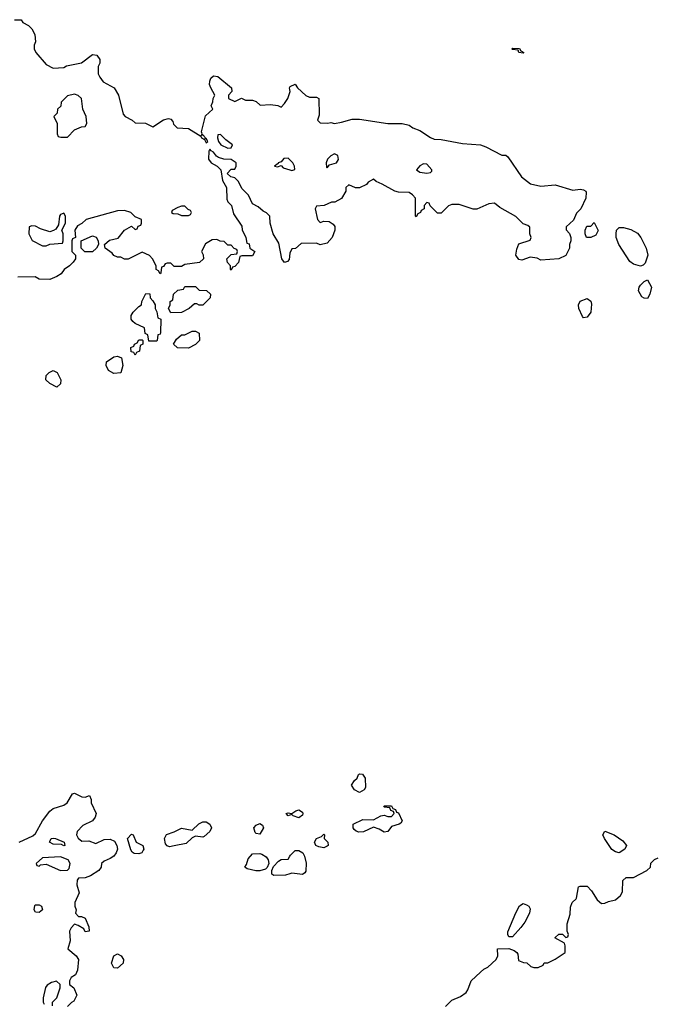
# Model space of a CAD drawing. Header units: inches. Extents: x 2380249 to 2585472, y 382747 to 546448.
# Tile 261 of 626: x 2468481 to 2472059, y 510238 to 515774. Entities that reach past the tile are written whole.
import ezdxf

# ---------------------------------------------------------------- set-up
doc = ezdxf.new("R2010")
doc.units = ezdxf.units.IN
doc.header["$MEASUREMENT"] = 0
doc.layers.add('C4561', color=7, linetype='Continuous')
doc.layers.add('C4571', color=7, linetype='Continuous')

msp = doc.modelspace()

# ---------------------------------------------------------------- linework, layer by layer
at = {"layer": 'C4561', "color": 4, "elevation": 56}
for points in [[(2468452.7, 515772.7), (2468490, 515774), (2468498, 515758), (2468530, 515742), (2468550, 515722), (2468566, 515690), (2468571, 515650), (2468562, 515630), (2468562, 515610), (2468571.3, 515590), (2468630, 515522), (2468670, 515502), (2468730, 515504.7), (2468745.2, 515514.8), (2468829.1, 515530.9), (2468890, 515578), (2468915.3, 515575.3), (2468932, 515550), (2468932, 515530), (2468922, 515510), (2468922, 515470), (2468931.3, 515450), (2468950, 515424.7), (2469012, 515390), (2469036, 515350), (2469063.6, 515243.6), (2469074, 515230), (2469114, 515210), (2469130, 515194), (2469187.3, 515192.7), (2469230, 515172), (2469289.3, 515210.7), (2469318, 515218), (2469330, 515214), (2469342, 515202), (2469346.4, 515186.4), (2469366.4, 515166.4), (2469430, 515162), (2469499.6, 515119.6), (2469502, 515110), (2469519.6, 515099.6), (2469530, 515082), (2469538, 515090), (2469530, 515106), (2469522, 515102), (2469526, 515110), (2469510, 515126), (2469502, 515122), (2469507.3, 515132.7), (2469503.1, 515143.1), (2469526, 515234), (2469566, 515270), (2469558, 515290), (2469567.3, 515312.7), (2469568, 515330), (2469578, 515350), (2469555.3, 515390), (2469548.7, 515410), (2469548.9, 515428.9), (2469554.6, 515445.4), (2469570, 515458), (2469595.3, 515455.3), (2469672, 515390), (2469674, 515370), (2469654, 515350), (2469654, 515330), (2469690, 515314), (2469728, 515332), (2469750, 515322), (2469790, 515322), (2469810, 515314), (2469832.7, 515292.7), (2469890, 515298), (2469931.3, 515291.3), (2469950, 515282), (2469970, 515302), (2469988.7, 515330), (2470000, 515364)], [(2470000, 515380), (2469998, 515390), (2470000, 515394)], [(2470000, 514461.4), (2469999.6, 514460.4), (2469994.8, 514425.2), (2469985.4, 514414.6), (2469970, 514409), (2469954, 514430), (2469937.2, 514517.2), (2469905.2, 514570), (2469888.7, 514630), (2469886, 514670), (2469868.4, 514688.4), (2469850, 514698), (2469822, 514722), (2469790, 514739), (2469767.2, 514787.2), (2469730, 514824), (2469710, 514864), (2469690, 514884), (2469668, 514890), (2469648, 514910), (2469670, 514934), (2469690, 514934), (2469698, 514950), (2469698, 514970), (2469670, 514988), (2469629.1, 514989.1), (2469598.6, 514998.6), (2469586.3, 515006.3), (2469570, 515028.7), (2469556.4, 515036.4), (2469550, 515046), (2469544.7, 515035.3), (2469542.8, 514990), (2469558, 514970), (2469590.9, 514950.9), (2469612, 514930), (2469621, 514870), (2469642.8, 514830), (2469644.7, 514764.7), (2469651.3, 514750), (2469670.8, 514730), (2469682.8, 514682.8), (2469730, 514614), (2469732, 514592), (2469752, 514550), (2469758, 514518), (2469770, 514514), (2469774, 514490), (2469802, 514470), (2469790, 514446), (2469730, 514446), (2469718, 514442), (2469711.6, 514408.4), (2469690, 514386), (2469678, 514382), (2469670, 514366), (2469666, 514370), (2469666, 514390), (2469648.4, 514408.4), (2469646, 514430), (2469670, 514454), (2469702, 514458), (2469706, 514470), (2469702, 514482), (2469687.3, 514487.3), (2469670, 514506), (2469650, 514506), (2469630, 514526), (2469608.4, 514528.4), (2469590, 514538), (2469563.6, 514536.4), (2469525.4, 514514.6), (2469502, 514470), (2469511.6, 514451.6), (2469514, 514430), (2469491.6, 514408.4), (2469410, 514398), (2469390, 514386), (2469350, 514386), (2469330, 514406), (2469310, 514406), (2469298, 514402), (2469290, 514386), (2469278, 514382), (2469274, 514350), (2469270, 514346), (2469262, 514362), (2469248.7, 514368.7), (2469248, 514390), (2469228, 514430), (2469210, 514448), (2469170, 514466), (2469090, 514428), (2469070, 514428), (2469050, 514438), (2469030, 514438), (2469010, 514449), (2469001.2, 514461.2), (2468962, 514490), (2468958, 514510), (2468985.6, 514534.4), (2469035.3, 514544.7), (2469070, 514591.3), (2469110, 514614), (2469130, 514594), (2469142, 514598), (2469147.3, 514612.7), (2469162, 514618), (2469166, 514630), (2469166, 514650), (2469130, 514666), (2469106, 514690), (2469070, 514702), (2469030, 514699), (2468854, 514650), (2468830, 514628), (2468805.4, 514614.6), (2468792, 514590), (2468794, 514550), (2468778, 514542), (2468774, 514530), (2468774, 514470), (2468794, 514450), (2468794, 514430), (2468782, 514410), (2468762, 514390), (2468732, 514370), (2468714.4, 514345.6), (2468690.8, 514329.2), (2468650, 514314), (2468590, 514315.3), (2468568.4, 514328.4), (2468470, 514326)], [(2470000, 514985.8), (2469990, 514995.6), (2469966, 514994), (2469950, 514974), (2469934, 514970), (2469934, 514966), (2469914, 514950), (2469930, 514946), (2469950, 514954), (2469961.1, 514941.1), (2470000, 514929.1)], [(2468478, 511150), (2468554.9, 511185.1), (2468570, 511198.8), (2468609.6, 511270.4), (2468650, 511324.7), (2468670, 511338), (2468730, 511358), (2468748, 511370), (2468778, 511422), (2468790, 511424.7), (2468830, 511404.7), (2468850, 511402), (2468872.7, 511412.7), (2468882, 511390), (2468882, 511370), (2468911, 511310), (2468906, 511290), (2468890, 511269.2), (2468836.9, 511243.1), (2468804.7, 511210), (2468801, 511190), (2468810, 511172), (2468830, 511156), (2468870, 511156.3), (2468910, 511141.6), (2468956.3, 511163.7), (2468990, 511166.7), (2469014.8, 511154.8), (2469027.8, 511130), (2469030.2, 511110), (2469023.2, 511090), (2469010, 511071.1), (2468990, 511056.9), (2468956.3, 511043.7), (2468941, 511030), (2468938.8, 511010), (2468926, 510990), (2468879.9, 510960.1), (2468850, 510949), (2468812, 510948), (2468803.6, 510936.4), (2468802, 510910), (2468816, 510864), (2468791.3, 510810), (2468791.3, 510790), (2468798, 510770), (2468794, 510750), (2468812, 510732), (2468828, 510732), (2468850, 510722), (2468870, 510674), (2468871, 510650), (2468850, 510646), (2468842, 510662), (2468810, 510682), (2468790, 510688), (2468770, 510668), (2468761, 510650), (2468765.4, 510594.6), (2468752, 510550), (2468798, 510510), (2468811, 510490), (2468806, 510430), (2468795.5, 510404.5), (2468771.1, 510388.9), (2468762, 510370), (2468762, 510350), (2468784.7, 510330), (2468802, 510290), (2468784.7, 510255.3), (2468771.6, 510248.4), (2468750, 510226)], [(2470000, 511302), (2469990, 511298), (2469978, 511310), (2469990, 511314.8), (2470000, 511313.1)], [(2470000, 510972.3), (2469975.3, 510964.7), (2469910, 510962), (2469898, 510970), (2469898, 510990), (2469907.3, 511012.7), (2469936.4, 511043.6), (2469950, 511052), (2469990, 511054), (2470000, 511071.4)], [(2468666, 510230), (2468666, 510250), (2468690, 510274), (2468708.7, 510330), (2468708, 510350), (2468688, 510368), (2468659.8, 510360.2), (2468635.3, 510344.7), (2468626.8, 510333.2), (2468614, 510274), (2468614, 510250), (2468618, 510238)]]:
    msp.add_lwpolyline(points, dxfattribs=at)
at = {"layer": 'C4561', "color": 4}
for points, elevation in [([(2468790, 515355.3), (2468750, 515346), (2468714, 515310), (2468711.6, 515288.4), (2468694, 515270), (2468691.6, 515248.4), (2468674, 515230), (2468692, 515190), (2468692.7, 515132.7), (2468698, 515118), (2468712.7, 515112.7), (2468750, 515114), (2468790, 515154), (2468828.4, 515171.6), (2468850, 515174), (2468858, 515190), (2468855.3, 515230), (2468835.3, 515270), (2468828, 515330), (2468810, 515348)], 56), ([(2469610, 515128), (2469594, 515126), (2469592, 515110), (2469598, 515090), (2469612, 515070), (2469650, 515052), (2469670, 515054), (2469678, 515070), (2469639, 515099)], 56), ([(2468730, 514686), (2468710, 514678), (2468704.7, 514670), (2468699.6, 514620.4), (2468684.7, 514595.3), (2468671.6, 514588.4), (2468650, 514582), (2468598, 514598), (2468570, 514613.2), (2468550, 514615.3), (2468534, 514610), (2468532, 514570), (2468551.6, 514531.6), (2468610, 514502), (2468630, 514502), (2468650, 514512), (2468722, 514518), (2468726, 514530), (2468726, 514570), (2468718, 514590), (2468738, 514630), (2468738, 514670)], 56), ([(2469410, 514726), (2469390, 514726), (2469370, 514718), (2469338, 514702), (2469334, 514690), (2469343.6, 514683.6), (2469370, 514682), (2469390, 514674), (2469430, 514674), (2469442, 514678), (2469446, 514690), (2469442, 514702), (2469427.3, 514707.3)], 56), ([(2468848, 514468), (2468826, 514490), (2468826, 514530), (2468890, 514558), (2468910.8, 514550.8), (2468922, 514530), (2468924.7, 514510), (2468912, 514490), (2468890, 514469)], 56), ([(2469490, 514168), (2469476.4, 514176.4), (2469463.6, 514176.4), (2469434, 514150), (2469390, 514128), (2469330, 514126), (2469318, 514150), (2469326, 514170), (2469326, 514190), (2469342, 514198), (2469346, 514230), (2469370, 514254), (2469402, 514258), (2469410, 514274), (2469470, 514274), (2469490, 514254), (2469531.1, 514251.1), (2469554, 514230), (2469552, 514210), (2469510, 514168)], 56), ([(2469250, 513966), (2469207.3, 513967.3), (2469202, 514002), (2469186, 514010), (2469182, 514042), (2469130, 514066), (2469116.4, 514076.4), (2469108, 514090), (2469108, 514110), (2469118, 514130), (2469150, 514162), (2469166, 514170), (2469168, 514190), (2469190, 514234), (2469212.7, 514232.7), (2469214, 514210), (2469230, 514194), (2469242, 514170), (2469242, 514150), (2469251.6, 514131.6), (2469258, 514098), (2469274, 514090), (2469272.7, 514012.7), (2469270, 514006), (2469258, 514002), (2469254, 513970)], 56), ([(2469430, 513928), (2469368.4, 513928.4), (2469346, 513950), (2469363.1, 513976.9), (2469390, 514002), (2469410, 514002), (2469450, 514022), (2469470, 514022), (2469490, 514012), (2469492, 513970), (2469470, 513948)], 56), ([(2469130, 513888), (2469122, 513902), (2469107.3, 513907.3), (2469106, 513930), (2469122, 513938), (2469126, 513950), (2469142, 513958), (2469150, 513974), (2469170, 513974), (2469174, 513970), (2469174, 513950), (2469158, 513942), (2469154, 513910), (2469138, 513902)], 56), ([(2469010, 513784), (2468981.2, 513801.2), (2468968, 513830), (2468969.1, 513850.9), (2469010, 513878), (2469030, 513882), (2469052.7, 513872.7), (2469061, 513830), (2469050, 513788.7)], 56), ([(2468690, 513708.7), (2468650, 513728), (2468628, 513750), (2468630, 513774), (2468646, 513790), (2468670, 513802), (2468692, 513790), (2468712, 513750), (2468710, 513726)], 56), ([(2469510, 511178.4), (2469470, 511182.7), (2469450, 511174), (2469417.5, 511142.5), (2469350, 511129), (2469323.7, 511123.7), (2469310, 511129), (2469301, 511141), (2469295.1, 511170), (2469306.8, 511193.2), (2469350, 511207.3), (2469390, 511228.2), (2469450, 511217.3), (2469487.2, 511252.7), (2469510, 511264.4), (2469530, 511263.8), (2469550.4, 511250.4), (2469559.3, 511230), (2469550.4, 511210), (2469518.3, 511181.7)], 56), ([(2469830, 511195.3), (2469810, 511199), (2469804.5, 511204.5), (2469797.2, 511230), (2469810, 511246), (2469830, 511254.8), (2469846, 511246), (2469851.3, 511230)], 56), ([(2469150, 511084.8), (2469125.3, 511085.3), (2469112.8, 511092.8), (2469105.7, 511105.7), (2469086.6, 511170), (2469110, 511195.5), (2469118.8, 511190), (2469135.5, 511150), (2469172.7, 511130), (2469178.4, 511110), (2469176, 511104), (2469166.8, 511090)], 56), ([(2468730, 511129.5), (2468716.4, 511136.4), (2468670, 511139.3), (2468649.7, 511149.7), (2468650, 511154), (2468658, 511170), (2468670, 511173), (2468682, 511170), (2468730.8, 511150), (2468734, 511130)], 52), ([(2469808.7, 510988.7), (2469760.4, 511000.4), (2469746, 511010), (2469756.4, 511023.6), (2469764.7, 511055.3), (2469790, 511084.7), (2469830, 511086), (2469842, 511082), (2469866.4, 511066.4), (2469878, 511050), (2469882, 511030), (2469872.7, 511007.3), (2469862, 510998), (2469830, 510988.7)], 56), ([(2468710, 511067), (2468610, 511062), (2468574, 511030), (2468578, 511018), (2468590, 511014), (2468598, 511022), (2468630, 511026.8), (2468710, 510990.8), (2468750, 510992), (2468759, 511001), (2468765.2, 511030), (2468753.2, 511050)], 56), ([(2468590, 510754), (2468570, 510755.3), (2468562.7, 510770), (2468565.6, 510794.4), (2468570, 510798), (2468590, 510797.3), (2468604.7, 510790), (2468610, 510769.2)], 52), ([(2469030, 510442), (2469010, 510444), (2468997.2, 510470), (2469010, 510511.3), (2469030, 510521), (2469052, 510510), (2469064.7, 510490), (2469062, 510470)], 56)]:
    msp.add_lwpolyline(points, close=True, dxfattribs=dict(at, elevation=elevation))
at = {"layer": 'C4571', "color": 4, "elevation": 56}
for points in [[(2471310, 515586), (2471286, 515590), (2471282, 515602), (2471250, 515606), (2471246, 515610), (2471250, 515614), (2471290, 515612), (2471298, 515598), (2471314, 515590)], [(2470250, 515019.3), (2470230, 515009), (2470211, 514990), (2470202.8, 514970), (2470205.4, 514945.4), (2470210, 514942), (2470222.7, 514957.3), (2470262, 514970), (2470272.1, 514987.9), (2470268.7, 515010)], [(2470750, 514964), (2470730, 514953.2), (2470710.8, 514930), (2470730, 514916.3), (2470769, 514911), (2470790, 514914), (2470798, 514922), (2470798, 514930), (2470770, 514961.2)], [(2471690, 514548.7), (2471666, 514550), (2471658, 514570), (2471658, 514590), (2471667.3, 514612.7), (2471690, 514614), (2471710, 514634), (2471731.1, 514588.9), (2471718, 514562)], [(2471970, 514388.7), (2471930, 514399), (2471910, 514414), (2471848.7, 514510), (2471834, 514550), (2471834, 514570), (2471835.3, 514590), (2471850, 514604.7), (2471873.6, 514606.4), (2471915.2, 514595.2), (2471953, 514573), (2471971, 514550), (2472001, 514490), (2472011, 514450), (2471995.3, 514404.7), (2471985.4, 514394.6)], [(2472010, 514206), (2471990, 514208), (2471976.4, 514216.4), (2471958, 514250), (2471962, 514270), (2471970, 514282), (2471990, 514302), (2472010, 514312), (2472031, 514270), (2472022, 514230)], [(2471650, 514098), (2471644.7, 514104.7), (2471624, 514150), (2471622, 514170), (2471630, 514191.3), (2471670, 514206), (2471690.7, 514190.7), (2471694, 514174), (2471690.5, 514129.5), (2471670, 514102)], [(2470390, 511428), (2470363.1, 511443.1), (2470346, 511470), (2470363.1, 511496.9), (2470378, 511510), (2470386, 511530), (2470390, 511534), (2470407.3, 511532.7), (2470422, 511510), (2470423.6, 511456.4), (2470416.9, 511443.1)], [(2470530, 511205.2), (2470502, 511222), (2470470, 511233.2), (2470413, 511207), (2470386.6, 511206.6), (2470371.5, 511211.5), (2470361, 511221), (2470355.1, 511230), (2470356, 511250), (2470410, 511277.3), (2470470, 511274.8), (2470510, 511298), (2470530, 511302), (2470550, 511294), (2470570, 511294), (2470586, 511310), (2470582, 511322), (2470567.3, 511327.3), (2470562, 511342), (2470530, 511346), (2470528, 511350), (2470530, 511354), (2470570, 511354), (2470578, 511338), (2470592.7, 511332.7), (2470598, 511318), (2470610, 511314), (2470630.7, 511269.3), (2470623.6, 511256.4), (2470614, 511250), (2470570, 511238), (2470550, 511209)], [(2471850, 511089), (2471830, 511095.3), (2471809.3, 511109.3), (2471768, 511170), (2471758, 511190), (2471769.1, 511210.9), (2471822, 511190), (2471870, 511158), (2471891.3, 511130), (2471882, 511110)], [(2470190, 511118), (2470163.1, 511123.1), (2470146, 511130), (2470138, 511150), (2470149.4, 511170.6), (2470178, 511182), (2470190, 511194), (2470194, 511190), (2470192, 511170), (2470212, 511150), (2470214, 511130), (2470210, 511128)], [(2471230, 510618), (2471224, 510630), (2471225.2, 510645.2), (2471270, 510752), (2471290, 510792), (2471310, 510804.7), (2471330, 510798), (2471342, 510790), (2471350, 510774), (2471346, 510750), (2471319.8, 510700.2), (2471298, 510670), (2471250, 510618)]]:
    msp.add_lwpolyline(points, close=True, dxfattribs=at)
for points in [[(2470000, 515394), (2470002, 515398), (2470030, 515411.3), (2470042, 515390), (2470090, 515347.7), (2470110, 515338.8), (2470150, 515338), (2470162, 515330), (2470163.6, 515236.4), (2470154, 515210), (2470170, 515194), (2470212, 515192), (2470230, 515196), (2470250, 515191), (2470290, 515197.3), (2470350, 515214.8), (2470390, 515214.8), (2470550, 515191), (2470630.7, 515190.7), (2470670, 515181), (2470690, 515166), (2470730.5, 515150.5), (2470790, 515111), (2470810, 515102.8), (2470850, 515100.7), (2470970, 515077.3), (2471070, 515070.8), (2471099.9, 515059.9), (2471190, 515012), (2471212.7, 515012.7), (2471223.6, 515003.6), (2471302, 514890), (2471351.1, 514851.1), (2471410, 514838.8), (2471490, 514844.7), (2471590, 514816), (2471630, 514821), (2471650, 514818), (2471662, 514810), (2471663.6, 514803.6), (2471662, 514770), (2471634, 514710), (2471610, 514686), (2471592.7, 514647.3), (2471552, 514610), (2471552.7, 514592.7), (2471571.1, 514571.1), (2471578, 514550), (2471578, 514530), (2471571.3, 514510), (2471571.1, 514488.9), (2471551.1, 514448.9), (2471510, 514429), (2471410, 514422), (2471390, 514434), (2471350, 514439), (2471302.7, 514422.7), (2471286.3, 514426.3), (2471269.4, 514449.4), (2471275.3, 514484.7), (2471286, 514514), (2471350, 514534), (2471355.3, 514550), (2471348, 514570), (2471347.3, 514607.3), (2471336.4, 514616.4), (2471310, 514626), (2471270, 514668), (2471178.6, 514718.6), (2471150, 514742), (2471118, 514738), (2471050, 514708.7), (2471028.9, 514708.9), (2470950, 514734), (2470910, 514735.3), (2470890, 514728), (2470850, 514686), (2470830, 514686), (2470787.3, 514727.3), (2470782, 514742), (2470770, 514746), (2470754, 514730), (2470754, 514710), (2470738, 514702), (2470734, 514690), (2470718, 514682), (2470710, 514666), (2470706, 514670), (2470706, 514770), (2470688, 514790), (2470670, 514802), (2470610, 514804), (2470589.3, 514809.3), (2470518, 514850), (2470484, 514864), (2470470, 514878), (2470439.6, 514860.4), (2470430, 514848), (2470390, 514828.7), (2470368.4, 514828.4), (2470330, 514846), (2470314, 514830), (2470314, 514810), (2470290, 514768), (2470251.6, 514748.4), (2470232.7, 514747.3), (2470191.6, 514728.4), (2470150, 514726), (2470142, 514710), (2470154, 514650), (2470170, 514634), (2470190, 514642), (2470219.6, 514639.6), (2470243.6, 514623.6), (2470252, 514612), (2470252, 514590), (2470238, 514550), (2470210, 514518), (2470170, 514508), (2470150, 514518), (2470063.6, 514516.4), (2470031.6, 514488.4), (2470010, 514486), (2470000, 514461.4)], [(2470000, 515364), (2470002, 515370), (2470000, 515380)], [(2470000, 514929.1), (2470010, 514926), (2470028, 514932), (2470025.2, 514950), (2470016.2, 514970), (2470000, 514985.8)], [(2470000, 511313.1), (2470010, 511311.3), (2470033.6, 511326.4), (2470050, 511330.8), (2470070, 511318), (2470073, 511310), (2470070, 511302), (2470050, 511286), (2470018, 511298), (2470010, 511306), (2470000, 511302)], [(2470000, 511071.4), (2470003.1, 511076.9), (2470023.1, 511096.9), (2470030, 511102), (2470050, 511102), (2470072, 511090), (2470082, 511070), (2470090.9, 511030.9), (2470090, 510986), (2470083.6, 510976.4), (2470070, 510968.7), (2470010, 510975.3), (2470000, 510972.3)], [(2470874.6, 510225.4), (2470910, 510262), (2470958, 510282), (2470990, 510304.7), (2471000.2, 510319.8), (2471019, 510370), (2471070, 510418.8), (2471090, 510436), (2471112.7, 510447.3), (2471158, 510490), (2471168, 510510), (2471166, 510550), (2471230, 510552), (2471259.6, 510539.6), (2471274, 510530), (2471279.6, 510519.6), (2471284.7, 510484.7), (2471312.7, 510472.7), (2471331.6, 510471.6), (2471354, 510450), (2471370, 510444.7), (2471395.3, 510444.7), (2471422, 510458), (2471428, 510472), (2471450, 510472), (2471490, 510492), (2471546, 510530), (2471547.3, 510567.3), (2471542, 510582), (2471489, 510611), (2471490, 510614), (2471510, 510632), (2471532, 510632), (2471550, 510614), (2471562, 510618), (2471566, 510630), (2471558, 510650), (2471558, 510690), (2471574.6, 510745.4), (2471576.4, 510783.6), (2471586, 510810), (2471608.9, 510831.1), (2471610, 510834), (2471622, 510898), (2471630, 510902), (2471670, 510902), (2471695.3, 510875.3), (2471725.8, 510825.8), (2471750, 510804.7), (2471770, 510806), (2471790, 510816), (2471830, 510824.7), (2471858, 510850), (2471868, 510870), (2471870, 510934), (2471888.4, 510951.6), (2471930, 510951.3), (2472006, 510990), (2472026, 511010), (2472028, 511032), (2472048.4, 511051.6), (2472070, 511062)]]:
    msp.add_lwpolyline(points, dxfattribs=at)

doc.saveas('drawing.dxf')
